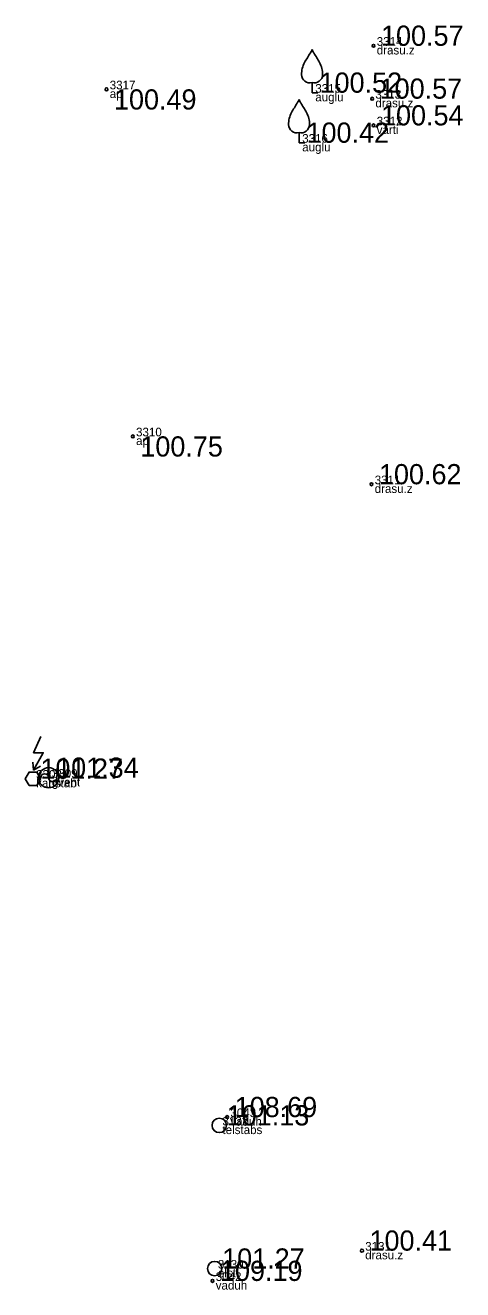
# Model space of a CAD drawing. Extents: x 614911 to 615803, y 262110 to 264311.
# Drawn here: x 615634.93 to 615650.11, y 263941.11 to 263984.94 of the extents above; entities that cross this region are included whole.
import ezdxf

# ---------------------------------------------------------------- set-up
doc = ezdxf.new("R2010")
doc.units = 0
for name, color, linetype in [('Level 1', 7, 'Continuous'), ('Level 12', 7, 'Continuous'), ('Level 18', 7, 'Continuous'), ('Level 27', 7, 'Continuous'), ('Level 49', 7, 'Continuous'), ('Level 53', 7, 'Continuous'), ('Level 54', 7, 'Continuous'), ('Level 57', 7, 'Continuous'), ('Level 58', 7, 'Continuous')]:
    doc.layers.add(name, color=color, linetype=linetype)

msp = doc.modelspace()

# ---------------------------------------------------------------- linework, layer by layer
at = {"layer": 'Level 1'}
for p, q in [((615644.885, 263982.957), (615644.885, 263982.605)), ((615644.885, 263982.605), (615645.085, 263982.605)), ((615644.432, 263981.224), (615644.432, 263980.872)), ((615644.432, 263980.872), (615644.632, 263980.872))]:
    msp.add_line(p, q, dxfattribs=at)
for centre, radius, start, end in [((615657.51, 263976.209), 14.88, 148.4844, 149.9901), ((615644.468, 263984.243), 0.439, 324.3837, 341.712), ((615645.302, 263984.243), 0.439, 198.288, 215.6163), ((615632.26, 263976.209), 14.88, 30.0099, 31.5156), ((615645.409, 263983.23), 0.89, 151.757, 179.9138), ((615644.361, 263983.23), 0.89, 0.0862, 28.243), ((615644.809, 263983.236), 0.29, 181.0782, 285.2823), ((615644.961, 263983.236), 0.29, 254.7177, 358.9218), ((615657.057, 263974.476), 14.88, 148.4844, 149.9901), ((615644.015, 263982.51), 0.439, 324.3837, 341.712), ((615644.849, 263982.51), 0.439, 198.288, 215.6163), ((615631.807, 263974.476), 14.88, 30.0099, 31.5156), ((615644.956, 263981.497), 0.89, 151.757, 179.9138), ((615643.908, 263981.497), 0.89, 0.0862, 28.243), ((615644.356, 263981.503), 0.29, 181.0782, 285.2823), ((615644.508, 263981.503), 0.29, 254.7177, 358.9218)]:
    msp.add_arc(centre, radius, start, end, dxfattribs=at)
at = {"layer": 'Level 12'}
msp.add_line((615635.222, 263959.127), (615635.463, 263959.266), dxfattribs=at)
for points in [[(615635.471, 263960.289), (615635.222, 263959.726), (615635.558, 263959.726), (615635.222, 263959.127)], [(615635.2, 263959.397), (615635.222, 263959.127)]]:
    msp.add_lwpolyline(points, dxfattribs=at)
msp.add_lwpolyline([(615635.066, 263958.597), (615635.332, 263958.597), (615635.465, 263958.827), (615635.332, 263959.058), (615635.066, 263959.058), (615634.933, 263958.827)], close=True, dxfattribs=at)
at = {"layer": 'Level 18'}
msp.add_circle((615641.505, 263941.846), 0.25, dxfattribs=at)
at = {"layer": 'Level 27'}
msp.add_circle((615635.745, 263958.861), 0.35, dxfattribs=at)
for centre, start, end in [((615635.605, 263958.861), 0, 180), ((615635.885, 263958.861), 180, 0)]:
    msp.add_arc(centre, 0.14, start, end, dxfattribs=at)
at = {"layer": 'Level 49'}
msp.add_circle((615641.664, 263946.809), 0.25, dxfattribs=at)
at = {"layer": 'Level 57'}
for centre in [(615647.017, 263984.232), (615637.752, 263982.722), (615646.97, 263982.398), (615647.017, 263981.473), (615638.666, 263970.694), (615646.946, 263969.033), (615641.939, 263947.098), (615646.617, 263942.468), (615641.43, 263941.419)]:
    msp.add_circle(centre, 0.05, dxfattribs=at)
at = {"layer": 'Level 58'}
for centre in [(615647.017, 263984.232), (615637.752, 263982.722), (615646.97, 263982.398), (615647.017, 263981.473), (615638.666, 263970.694), (615646.946, 263969.033), (615641.939, 263947.098), (615646.617, 263942.468), (615641.43, 263941.419)]:
    msp.add_circle(centre, 0.05, dxfattribs=at)

# ---------------------------------------------------------------- texts
at = {"layer": 'Level 27'}
msp.add_text(' 101.34', height=0.7, dxfattribs=at).set_placement((615635.745, 263958.861))
at = {"layer": 'Level 53'}
for s, p in [(' drasu.z', (615647.017, 263983.932)), (' ap', (615637.752, 263982.422)), (' auglu', (615644.885, 263982.305)), (' drasu.z', (615646.97, 263982.098)), (' varti', (615647.017, 263981.173)), (' auglu', (615644.432, 263980.572)), (' ap', (615638.666, 263970.394)), (' drasu.z', (615646.946, 263968.733)), (' kabstab', (615635.199, 263958.527)), (' gvent', (615635.745, 263958.561)), (' vaduh', (615641.939, 263946.798)), (' telstabs', (615641.664, 263946.509)), (' drasu.z', (615646.617, 263942.168)), (' elst', (615641.505, 263941.546)), (' vaduh', (615641.43, 263941.119))]:
    msp.add_text(s, height=0.3, dxfattribs=at).set_placement(p)
at = {"layer": 'Level 54'}
for s, p in [(' 3314', (615647.017, 263984.232)), (' 3317', (615637.752, 263982.722)), (' 3315', (615644.885, 263982.605)), (' 3313', (615646.97, 263982.398)), (' 3312', (615647.017, 263981.473)), (' 3316', (615644.432, 263980.872)), (' 3310', (615638.666, 263970.694)), (' 3311', (615646.946, 263969.033)), (' 3308', (615635.199, 263958.827)), (' 3309', (615635.745, 263958.861)), (' 3132', (615641.664, 263946.809)), (' 3043', (615641.939, 263947.098)), (' 3131', (615646.617, 263942.468)), (' 3130', (615641.505, 263941.846)), (' 3042', (615641.43, 263941.419))]:
    msp.add_text(s, height=0.3, dxfattribs=at).set_placement(p)
at = {"layer": 'Level 58'}
for s, p in [(' 100.57', (615647.017, 263984.232)), (' 100.52', (615644.885, 263982.605)), (' 100.57', (615646.97, 263982.398)), (' 100.49', (615637.752, 263982.022)), (' 100.54', (615647.017, 263981.473)), (' 100.42', (615644.432, 263980.872)), (' 100.75', (615638.666, 263969.994)), (' 100.62', (615646.946, 263969.033)), (' 101.27', (615635.199, 263958.827)), (' 101.13', (615641.664, 263946.809)), (' 108.69', (615641.939, 263947.098)), (' 100.41', (615646.617, 263942.468)), (' 101.27', (615641.505, 263941.846)), (' 109.19', (615641.43, 263941.419))]:
    msp.add_text(s, height=0.7, dxfattribs=at).set_placement(p)

doc.saveas('drawing.dxf')
